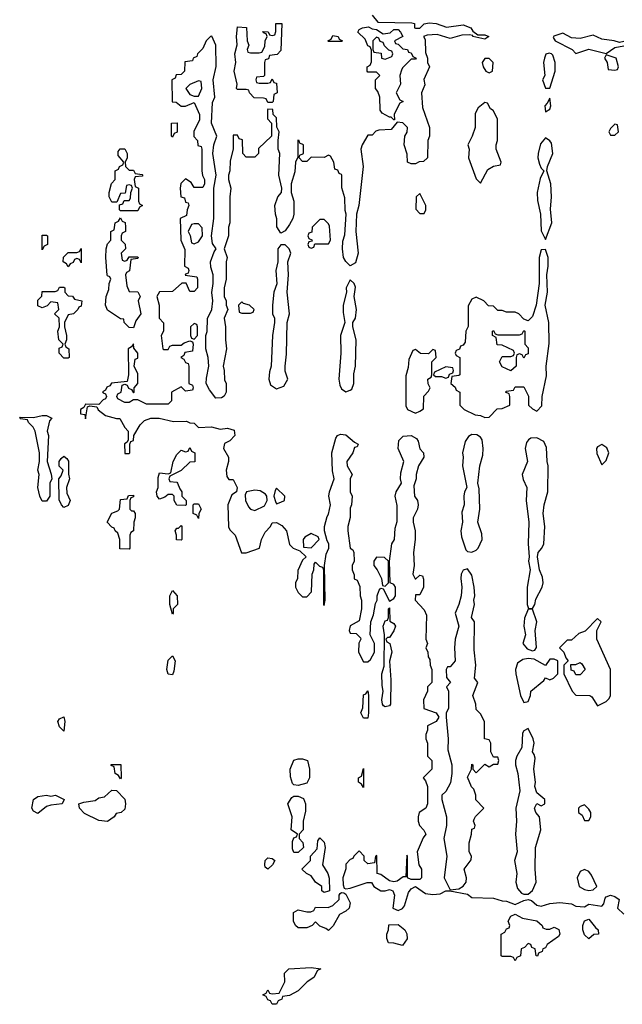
# Model space of a CAD drawing. Header units: inches. Extents: x 2380053 to 2584298, y 380219 to 546618.
# Tile 441 of 656: x 2505706 to 2508484, y 443026 to 447567. Entities that reach past the tile are written whole.
import ezdxf

# ---------------------------------------------------------------- set-up
doc = ezdxf.new("R2010")
doc.units = ezdxf.units.IN
doc.header["$MEASUREMENT"] = 0
doc.layers.add('C5404', color=7, linetype='Continuous')

msp = doc.modelspace()

# ---------------------------------------------------------------- linework, layer by layer
at = {"layer": 'C5404', "color": 2, "elevation": 46}
for points in [[(2507330, 447588.7), (2507356.4, 447556.4), (2507512.9, 447552.9), (2507526, 447550), (2507526, 447530), (2507530, 447528), (2507551.1, 447528.9), (2507570, 447548), (2507592.9, 447552.9), (2507626, 447550), (2507673.6, 447533.6), (2507750, 447544), (2507786, 447530), (2507794.6, 447514.6), (2507818, 447498), (2507850, 447497.2), (2507868, 447490), (2507850, 447478), (2507794, 447490), (2507794, 447494), (2507778, 447498), (2507744.7, 447495.3), (2507690, 447481), (2507630, 447498.8), (2507584, 447496), (2507568, 447490), (2507575.3, 447475.3), (2507576.4, 447416.4), (2507586, 447390), (2507586, 447370), (2507595.3, 447350), (2507568.9, 447291.1), (2507573.6, 447266.4), (2507558, 447230), (2507563.1, 447163.1), (2507595.3, 447070), (2507595.3, 447030), (2507588, 447010), (2507586, 446930), (2507567.3, 446912.7), (2507548, 446912), (2507530, 446902), (2507510, 446902), (2507494, 446910), (2507492.7, 446947.3), (2507478, 446990), (2507482, 447030), (2507491.6, 447048.4), (2507494, 447070), (2507471.6, 447091.6), (2507446, 447094), (2507419, 447061), (2507362, 447058), (2507347.3, 447052.7), (2507330, 447034), (2507310, 447034), (2507284, 446990), (2507279, 446970), (2507289, 446890), (2507269, 446710), (2507259, 446670), (2507255.3, 446590), (2507266, 446490), (2507253.6, 446446.4), (2507230, 446432), (2507210, 446451.3), (2507198.8, 446470), (2507193.4, 446510), (2507194.8, 446545.2), (2507205.4, 446574.6), (2507211.3, 446670), (2507206.8, 446686.8), (2507205.4, 446745.4), (2507191.3, 446791.3), (2507190.8, 446850.8), (2507190, 446854), (2507178, 446858), (2507172.7, 446872.7), (2507158, 446878), (2507154, 446910), (2507138, 446938), (2507130, 446942), (2507110, 446932), (2507050, 446934), (2507030, 446914), (2507010, 446914), (2506994, 446930), (2506998, 446942), (2507014, 446950), (2507014, 446990), (2506998, 446998), (2506994, 447010), (2506988.4, 447011.6), (2506987.3, 446932.7), (2506978, 446910), (2506974.6, 446865.4), (2506958, 446810), (2506958, 446770), (2506969.2, 446730), (2506969.2, 446670), (2506965.2, 446650), (2506950, 446622), (2506930, 446594), (2506910, 446582), (2506891.3, 446611.3), (2506890.9, 446649.1), (2506884.7, 446670), (2506882, 446710), (2506896, 446750), (2506912, 446770), (2506914, 446790), (2506901, 446850), (2506904.7, 446950), (2506898, 446970), (2506898, 447010), (2506902, 447050), (2506891.6, 447071.6), (2506890, 447114), (2506874, 447130), (2506872.7, 447152.7), (2506850, 447154), (2506848, 447150), (2506848, 447110), (2506866, 447090), (2506866, 447030), (2506807.3, 446972.7), (2506806, 446950), (2506790, 446934), (2506750, 446934), (2506734, 446950), (2506732.7, 447012.7), (2506718, 447018), (2506710, 447034), (2506690, 447034), (2506689.2, 446970), (2506676.4, 446916.4), (2506675.3, 446870), (2506669, 446850), (2506669, 446830), (2506679, 446790), (2506674, 446750), (2506675.3, 446630), (2506669, 446610), (2506669.2, 446570), (2506648, 446510), (2506662, 446470), (2506658, 446450), (2506658, 446370), (2506648.7, 446330), (2506648.9, 446291.1), (2506658, 446270), (2506658, 446250), (2506666, 446230), (2506649, 446190), (2506655.3, 446150), (2506654, 446090), (2506659.3, 446050), (2506644, 445970), (2506649.1, 445949.1), (2506650, 445906), (2506658, 445890), (2506658, 445850), (2506648.4, 445831.6), (2506636.4, 445823.6), (2506610, 445822), (2506580.5, 445860.5), (2506566, 445890), (2506566.4, 445913.6), (2506578, 445970), (2506574.8, 446010), (2506564.7, 446050), (2506564.7, 446110), (2506570.6, 446129.4), (2506571.6, 446188.4), (2506591.3, 446230), (2506596, 446270), (2506591.1, 446308.9), (2506598, 446350), (2506598, 446390), (2506586.4, 446426.4), (2506586, 446450), (2506602.8, 446497.2), (2506612, 446510), (2506595.3, 446535.3), (2506590.8, 446570), (2506601, 446650), (2506601, 446790), (2506611, 446850), (2506596, 446950), (2506601, 446990), (2506614.8, 447030), (2506590.8, 447090), (2506595.3, 447184.7), (2506604.7, 447210), (2506598, 447290), (2506610.9, 447350.9), (2506610.8, 447450), (2506591.1, 447491.1), (2506586, 447490), (2506566, 447470), (2506550, 447434), (2506526, 447410), (2506522, 447398), (2506506, 447390), (2506502, 447378), (2506467.3, 447372.7), (2506466, 447330), (2506450, 447314), (2506427.3, 447312.7), (2506422, 447298), (2506408, 447290), (2506408.7, 447188.7), (2506427.3, 447187.3), (2506450, 447168), (2506470, 447168), (2506510, 447186), (2506535.3, 447130), (2506534.6, 447105.4), (2506508.9, 447051.1), (2506508, 447028), (2506526, 447010), (2506527.3, 446987.3), (2506542, 446982), (2506546, 446970), (2506546, 446870), (2506548.4, 446848.4), (2506558, 446830), (2506558, 446810), (2506550, 446794), (2506510, 446794), (2506496.9, 446816.9), (2506470, 446834), (2506448.4, 446811.6), (2506446, 446790), (2506448, 446750), (2506466, 446746), (2506470, 446726), (2506482, 446722), (2506486, 446710), (2506478, 446690), (2506475.3, 446664.7), (2506446, 446650), (2506448, 446550), (2506467.3, 446507.3), (2506466, 446430), (2506482, 446422), (2506486, 446410), (2506482, 446398), (2506470, 446394), (2506468.7, 446388.7), (2506522, 446382), (2506526, 446370), (2506526, 446330), (2506510, 446314), (2506490, 446314), (2506472.7, 446352.7), (2506452.7, 446352.7), (2506410, 446314), (2506350, 446312), (2506338, 446290), (2506348.7, 446250), (2506349, 446190), (2506368.4, 446168.4), (2506368.7, 446130), (2506358, 446110), (2506366, 446050), (2506370, 446046), (2506390, 446046), (2506398, 446062), (2506410, 446066), (2506450, 446066), (2506463.6, 446076.4), (2506490, 446086), (2506502, 446082), (2506506, 446070), (2506502, 446038), (2506467.3, 446032.7), (2506462, 446018), (2506448, 446010), (2506462, 446002), (2506470, 445986), (2506482, 445982), (2506486, 445970), (2506486, 445890), (2506502, 445882), (2506506, 445870), (2506502, 445858), (2506470, 445854), (2506450, 445874), (2506406, 445850), (2506406, 445810), (2506390, 445794), (2506290, 445794), (2506250, 445814), (2506230, 445814), (2506210, 445802), (2506190, 445802), (2506158, 445818), (2506154, 445830), (2506158, 445842), (2506174, 445850), (2506178, 445882), (2506190, 445886), (2506202, 445882), (2506207.3, 445867.3), (2506222, 445862), (2506230, 445846), (2506234, 445850), (2506234, 445870), (2506251.1, 445888.9), (2506250, 445934), (2506234, 445970), (2506238, 446002), (2506250, 446006), (2506251, 446030), (2506232.7, 446052.7), (2506230, 446072), (2506222, 446058), (2506206, 446050), (2506208, 445930), (2506202, 445898), (2506128.4, 445891.6), (2506122, 445878), (2506107.3, 445872.7), (2506102, 445858), (2506088.4, 445851.6), (2506090, 445846), (2506102, 445842), (2506106, 445830), (2506102, 445818), (2506090, 445814), (2506070, 445792), (2506010, 445794), (2506002, 445778), (2505986, 445770), (2505986, 445750), (2506006, 445746), (2506010, 445726), (2506018, 445782), (2506030, 445786), (2506062, 445782), (2506067.3, 445767.3), (2506102, 445742), (2506152, 445728), (2506168, 445728), (2506190, 445686), (2506206, 445670), (2506206, 445630), (2506202, 445618), (2506188.7, 445611.3), (2506190, 445566), (2506210, 445566), (2506214, 445570), (2506214, 445610), (2506218, 445622), (2506230, 445626), (2506232, 445650), (2506261, 445699), (2506282, 445718), (2506310, 445729.2), (2506349.2, 445729.2), (2506414.6, 445714.6), (2506475.3, 445715.3), (2506490, 445708), (2506510, 445706), (2506530, 445686), (2506590, 445689.3), (2506630, 445679), (2506663.1, 445683.1), (2506694.6, 445674.6), (2506698, 445650), (2506674.6, 445625.4), (2506650, 445612), (2506646, 445590), (2506668, 445550), (2506668, 445530), (2506658, 445490), (2506660.4, 445460.4), (2506670, 445446), (2506690, 445446), (2506708, 445410), (2506706, 445390), (2506684, 445376), (2506666, 445330), (2506668.7, 445228.7), (2506674.6, 445214.6), (2506699, 445190), (2506729, 445109), (2506750, 445108), (2506812, 445130), (2506821, 445170), (2506836.9, 445203.1), (2506862, 445230), (2506870, 445246), (2506890, 445248), (2506914.6, 445234.6), (2506935.3, 445210), (2506950, 445146), (2506966, 445130), (2506998, 445118), (2507026, 445090), (2507010, 445074), (2506987.3, 445027.3), (2506986, 444990), (2506978, 444970), (2506978, 444950), (2506990, 444926), (2507010, 444906), (2507030, 444906), (2507051.6, 444928.4), (2507054, 445010), (2507062, 445030), (2507063.6, 445056.4), (2507070, 445066), (2507087.3, 445047.3), (2507102, 445042), (2507106, 445030), (2507106, 444870), (2507110, 444866), (2507114, 444890), (2507111.3, 445050), (2507118, 445102), (2507131.3, 445130), (2507131.3, 445150), (2507123.6, 445163.6), (2507111.3, 445210), (2507111.3, 445230), (2507123.6, 445276.4), (2507130, 445286), (2507138.8, 445330), (2507130.7, 445370), (2507133.4, 445390), (2507154.8, 445450), (2507147.3, 445487.3), (2507144.9, 445570), (2507163, 445637), (2507170.7, 445649.3), (2507184.5, 445655.5), (2507210, 445653.2), (2507250, 445618), (2507266, 445610), (2507262, 445598), (2507250, 445594), (2507242, 445570), (2507214, 445530), (2507215.3, 445510), (2507238, 445470), (2507229, 445450), (2507229.2, 445390), (2507238, 445370), (2507235.3, 445330), (2507230, 445314), (2507229.3, 445270.7), (2507219, 445230), (2507219, 445210), (2507228.7, 445130), (2507242, 445122), (2507246, 445110), (2507248, 445070), (2507238, 445050), (2507238, 445030), (2507247.3, 445007.3), (2507248.4, 444988.4), (2507262, 444982), (2507273.6, 444953.6), (2507275.3, 444910), (2507282, 444890), (2507282, 444850), (2507270, 444794), (2507230, 444772), (2507224, 444750), (2507230, 444738), (2507256.4, 444736.4), (2507276.4, 444716.4), (2507278, 444710), (2507268.7, 444691.3), (2507268, 444650), (2507290, 444606), (2507310, 444606), (2507323.6, 444616.4), (2507342, 444650), (2507342, 444690), (2507322, 444730), (2507324.7, 444790), (2507336.9, 444823.1), (2507345.4, 444874.6), (2507354, 444890), (2507354, 444910), (2507363.6, 444936.4), (2507370, 444946), (2507382, 444942), (2507410, 444886), (2507430, 444898), (2507438, 444910), (2507438, 444950), (2507430, 444962), (2507414, 444970), (2507411, 445070), (2507421, 445150), (2507433, 445170), (2507437.3, 445222.7), (2507446.4, 445253.6), (2507446.4, 445326.4), (2507436, 445370), (2507441, 445390), (2507466, 445430), (2507460.7, 445450), (2507462.5, 445477.5), (2507477.3, 445530), (2507450.5, 445590), (2507453.7, 445626.3), (2507473.7, 445646.3), (2507510, 445649.4), (2507535.5, 445635.5), (2507543.2, 445623.2), (2507550, 445588), (2507568, 445570), (2507568.7, 445550), (2507544, 445510), (2507534, 445470), (2507534, 445450), (2507523.2, 445416.8), (2507526, 445370), (2507539, 445350), (2507542.7, 445330), (2507539, 445310), (2507519.3, 445270), (2507519.3, 445250), (2507529.6, 445209.6), (2507529.6, 445170.4), (2507521.2, 445110), (2507524, 445050), (2507518, 445010), (2507528.4, 444988.4), (2507531.6, 444988.4), (2507550, 445006), (2507562, 445002), (2507567.3, 444987.3), (2507568, 444950), (2507550, 444914), (2507530, 444914), (2507528.7, 444890), (2507570, 444846), (2507580.4, 444820.4), (2507578, 444710), (2507586, 444690), (2507578, 444670), (2507588, 444650), (2507588.9, 444628.9), (2507596.4, 444616.4), (2507598, 444590), (2507606, 444570), (2507606, 444510), (2507586, 444490), (2507586, 444470), (2507568, 444430), (2507568.7, 444390), (2507626, 444370), (2507638, 444350), (2507626, 444330), (2507586, 444310), (2507586, 444290), (2507578, 444270), (2507578, 444250), (2507586, 444230), (2507586, 444170), (2507606, 444150), (2507606, 444110), (2507566, 444070), (2507576.4, 444056.4), (2507586, 444030), (2507586, 443950), (2507578, 443930), (2507548, 443910), (2507542, 443890), (2507542, 443870), (2507548.7, 443850), (2507568.9, 443828.9), (2507578, 443810), (2507565.6, 443794.4), (2507538, 443730), (2507546, 443670), (2507558, 443650), (2507558, 443610), (2507550, 443602), (2507510, 443602), (2507494, 443610), (2507494, 443710), (2507490, 443714), (2507486, 443614), (2507474, 443614), (2507445.6, 443594.4), (2507430, 443590.8), (2507410, 443596), (2507370, 443624.7), (2507354, 443630), (2507352.7, 443712.7), (2507346, 443710), (2507342, 443678), (2507310, 443674), (2507294, 443690), (2507294, 443710), (2507270, 443734), (2507246, 443710), (2507242, 443698), (2507230, 443694), (2507210, 443672), (2507209.2, 443650.8), (2507195.3, 443610), (2507196.4, 443576.4), (2507202, 443562), (2507210, 443558), (2507230, 443562), (2507307.3, 443587.3), (2507327.3, 443587.3), (2507338, 443570), (2507370, 443549), (2507390, 443548.7), (2507410, 443555.3), (2507426, 443550), (2507434, 443530), (2507426, 443470), (2507450, 443458), (2507470, 443468), (2507479.9, 443480.1), (2507498, 443542), (2507510, 443558), (2507530, 443568.7), (2507576.4, 443536.4), (2507610, 443532.7), (2507644, 443536), (2507670, 443549), (2507688.9, 443548.9), (2507770, 443534), (2507790, 443519), (2507890, 443516), (2507930, 443502.7), (2507950, 443501.2), (2507990, 443486), (2508030, 443505.2), (2508050, 443509.2), (2508065.2, 443505.2), (2508090, 443484), (2508110, 443479.3), (2508148.9, 443491.1), (2508196.2, 443496.2), (2508250, 443489.2), (2508270, 443479), (2508310, 443475.3), (2508330, 443488), (2508390, 443479), (2508398.8, 443490), (2508404.5, 443515.5), (2508410, 443522), (2508430, 443529), (2508450, 443524), (2508468.7, 443510), (2508462, 443470), (2508490, 443442)], [(2508490, 447466), (2508470, 447462), (2508446, 447470), (2508390, 447477), (2508350, 447496), (2508290, 447480.9), (2508250, 447484), (2508210, 447505.2), (2508168.1, 447491.9), (2508165.4, 447485.4), (2508174, 447470), (2508252, 447430), (2508270, 447412), (2508330, 447430.7), (2508410, 447412), (2508450, 447438.8), (2508490, 447447.3)]]:
    msp.add_lwpolyline(points, dxfattribs=at)
for points in [[(2506810, 447274), (2506850, 447274), (2506862, 447278), (2506870, 447294), (2506878, 447278), (2506890, 447274), (2506892, 447230), (2506878, 447222), (2506874, 447190), (2506870, 447186), (2506850, 447186), (2506842, 447202), (2506830, 447206), (2506787.3, 447207.3), (2506766, 447230), (2506762, 447242), (2506750, 447246), (2506710, 447246), (2506706, 447250), (2506708, 447270), (2506695.3, 447330), (2506702, 447370), (2506698, 447410), (2506709.1, 447450.9), (2506705.2, 447490), (2506710, 447534), (2506751.6, 447531.6), (2506754, 447470), (2506762, 447450), (2506754, 447430), (2506758, 447418), (2506770, 447414), (2506810, 447414), (2506822, 447418), (2506836.4, 447443.6), (2506838, 447470), (2506846, 447490), (2506842, 447502), (2506830, 447506), (2506827.3, 447512.7), (2506851.6, 447511.6), (2506858, 447498), (2506870, 447494), (2506882, 447498), (2506887.3, 447512.7), (2506886, 447550), (2506914, 447550), (2506910, 447426), (2506892.7, 447407.3), (2506858, 447402), (2506852.7, 447387.3), (2506838, 447382), (2506834, 447370), (2506834, 447310), (2506830, 447306), (2506798, 447302), (2506794, 447290), (2506798, 447278)], [(2507382, 447502), (2507414, 447506), (2507430, 447522), (2507450, 447522), (2507462, 447510), (2507472, 447490), (2507434, 447470), (2507438, 447458), (2507450, 447454), (2507472.7, 447432.7), (2507494, 447430), (2507498, 447418), (2507510, 447414), (2507518, 447398), (2507534, 447390), (2507530, 447386), (2507510, 447386), (2507470, 447346), (2507465.4, 447334.6), (2507458, 447310), (2507462, 447270), (2507442, 447230), (2507458, 447198), (2507474, 447190), (2507458, 447182), (2507443.6, 447156.4), (2507432, 447130), (2507434, 447106), (2507430, 447106), (2507418, 447118), (2507410, 447118), (2507376.4, 447136.4), (2507368, 447150), (2507366, 447210), (2507356.4, 447236.4), (2507346, 447250), (2507346, 447290), (2507366, 447310), (2507350, 447326), (2507310, 447326), (2507308, 447330), (2507308, 447350), (2507322, 447358), (2507327.3, 447372.7), (2507327.3, 447427.3), (2507322, 447442), (2507310, 447446), (2507298, 447478), (2507264, 447510), (2507270, 447522), (2507286, 447530), (2507314, 447534), (2507330, 447524.7), (2507350, 447522)], [(2507130, 447466), (2507126, 447470), (2507142, 447478), (2507150, 447494), (2507174, 447490), (2507178, 447478), (2507194, 447470), (2507190, 447466)], [(2507350, 447486), (2507334, 447470), (2507334, 447430), (2507338, 447418), (2507372.7, 447412.7), (2507374, 447390), (2507390, 447384.7), (2507422, 447398), (2507426, 447410), (2507422, 447422), (2507407.3, 447427.3), (2507387.3, 447447.3), (2507382, 447462), (2507367.3, 447467.3), (2507362, 447482)], [(2508147.1, 447412.9), (2508131.6, 447408.4), (2508124.7, 447390), (2508121, 447370), (2508126, 447310), (2508116, 447290), (2508130, 447252), (2508150, 447252), (2508174, 447330), (2508174, 447370), (2508163.1, 447403.1), (2508158, 447410)], [(2507870, 447388), (2507850, 447388), (2507838, 447370), (2507842, 447350), (2507854, 447330), (2507870, 447322), (2507886, 447330), (2507888, 447370)], [(2508410, 447406), (2508402, 447390), (2508414, 447370), (2508418, 447338), (2508450, 447334), (2508462, 447338), (2508466, 447350), (2508455.3, 447390)], [(2506530, 447286), (2506490, 447268), (2506472, 447250), (2506490, 447222), (2506510, 447214), (2506530, 447214), (2506546, 447250), (2506542, 447282)], [(2507850, 447186), (2507819.6, 447160.4), (2507805.4, 447134.6), (2507804.7, 447070), (2507792, 447030), (2507772, 446990), (2507778, 446970), (2507774, 446930), (2507810, 446834), (2507830, 446814), (2507863.1, 446876.9), (2507890, 446892), (2507922, 446898), (2507926, 446910), (2507902, 446970), (2507902, 446990), (2507908.7, 447010), (2507908, 447110), (2507888.4, 447148.4), (2507876.4, 447156.4), (2507862, 447182)], [(2508150, 447206), (2508138, 447182), (2508126, 447170), (2508130, 447142), (2508150, 447154), (2508154, 447170)], [(2506410, 447026), (2506406, 447030), (2506406, 447090), (2506431.1, 447091.1), (2506431.6, 447048.4), (2506418, 447042)], [(2508450, 447086), (2508430, 447066), (2508422, 447050), (2508430, 447034), (2508450, 447034), (2508466, 447050), (2508462, 447082)], [(2508130, 447022), (2508106, 446994), (2508095.5, 446950), (2508094, 446930), (2508101.4, 446901.4), (2508110, 446882), (2508122, 446870), (2508104.9, 446835.1), (2508090.6, 446770), (2508093.2, 446733.2), (2508106.8, 446670), (2508110, 446594), (2508130, 446554), (2508159.3, 446630), (2508152.9, 446692.9), (2508157, 446750), (2508154.5, 446810), (2508135.3, 446870), (2508139, 446890), (2508163.6, 446950), (2508157.7, 446997.7), (2508150, 447009.2)], [(2506210, 446874), (2506230, 446874), (2506238, 446858), (2506270, 446854), (2506274, 446850), (2506270, 446846), (2506238, 446842), (2506234, 446830), (2506238, 446798), (2506254, 446790), (2506254, 446730), (2506258, 446718), (2506272, 446710), (2506258, 446702), (2506250, 446686), (2506170, 446686), (2506166, 446690), (2506166, 446714), (2506182, 446718), (2506187.3, 446732.7), (2506210, 446734), (2506216.4, 446743.6), (2506218, 446770), (2506226, 446790), (2506222, 446802), (2506210, 446806), (2506198, 446802), (2506192.7, 446767.3), (2506170, 446766), (2506154, 446726), (2506130, 446726), (2506118, 446750), (2506118, 446770), (2506128.9, 446811.1), (2506146, 446830), (2506146, 446870), (2506162, 446878), (2506166, 446890), (2506182, 446898), (2506186, 446910), (2506160.4, 446940.4), (2506160.4, 446959.6), (2506168.4, 446971.6), (2506190, 446972), (2506202, 446950), (2506202, 446930), (2506192, 446910), (2506194, 446890)], [(2507550, 446766), (2507534, 446750), (2507532.7, 446692.7), (2507550, 446674), (2507570, 446674), (2507578, 446690), (2507578, 446710)], [(2506190, 446454), (2506202, 446458), (2506210, 446474), (2506250, 446474), (2506252, 446470), (2506250, 446466), (2506218, 446462), (2506211.6, 446408.4), (2506198, 446402), (2506194, 446390), (2506199.6, 446339.6), (2506210, 446314), (2506250, 446312), (2506262, 446290), (2506252, 446270), (2506264.7, 446210), (2506241, 446179), (2506230, 446146), (2506210, 446148), (2506188, 446170), (2506186, 446186), (2506170, 446188), (2506110, 446228), (2506101.2, 446250), (2506104, 446290), (2506116.4, 446323.6), (2506118, 446350), (2506126, 446370), (2506122, 446382), (2506110, 446386), (2506109.3, 446389.3), (2506102.7, 446470), (2506105.2, 446510), (2506110, 446534), (2506126, 446550), (2506126, 446590), (2506142, 446598), (2506146, 446630), (2506162, 446638), (2506170, 446654), (2506178, 446638), (2506191.6, 446631.6), (2506194, 446610), (2506194, 446590), (2506178, 446582), (2506174, 446570), (2506174, 446550), (2506191.6, 446531.6), (2506194, 446510), (2506174, 446490), (2506178, 446458)], [(2507110, 446646), (2507090, 446646), (2507054, 446610), (2507052.7, 446587.3), (2507038, 446582), (2507034, 446570), (2507038, 446558), (2507052.7, 446552.7), (2507054, 446546), (2507038, 446542), (2507034, 446530), (2507038, 446518), (2507050, 446514), (2507062, 446518), (2507066, 446534), (2507130, 446534), (2507138, 446550), (2507134.6, 446614.6), (2507130, 446626)], [(2506530, 446626), (2506510, 446626), (2506498, 446622), (2506482, 446590), (2506491.6, 446571.6), (2506498, 446538), (2506510, 446534), (2506530, 446542), (2506548, 446570), (2506547.3, 446607.3)], [(2505810, 446506), (2505810, 446574), (2505830, 446574), (2505834, 446570), (2505834, 446530), (2505818, 446522)], [(2505990, 446446), (2505982, 446462), (2505970, 446466), (2505958, 446462), (2505952.7, 446447.3), (2505938, 446442), (2505930, 446428), (2505922, 446442), (2505906, 446450), (2505907.3, 446472.7), (2505930, 446494), (2505970, 446494), (2505982, 446498), (2505990, 446512)], [(2506930, 446528.7), (2506910, 446528.7), (2506896, 446510), (2506896, 446450), (2506886.8, 446410), (2506891, 446349), (2506878, 446310), (2506870.8, 446250), (2506870.8, 446210), (2506881, 446190), (2506881, 446170), (2506871, 446110), (2506864.7, 445970), (2506856.9, 445943.1), (2506854.8, 445910), (2506862.8, 445882.8), (2506890, 445864.7), (2506923.1, 445876.9), (2506942, 445910), (2506930, 445946), (2506929, 445970), (2506936, 446024), (2506939, 446170), (2506949.2, 446210), (2506939, 446310), (2506945.2, 446390), (2506942, 446450), (2506955.3, 446490), (2506948.7, 446510)], [(2508130, 446508), (2508110, 446506), (2508100.7, 446470), (2508101, 446350), (2508086, 446250), (2508070, 446198), (2508050, 446178), (2508030, 446186), (2508006, 446210), (2507990, 446218), (2507950, 446218), (2507930, 446226), (2507910, 446226), (2507890, 446246), (2507867.3, 446247.3), (2507846, 446270), (2507810, 446288), (2507790, 446278), (2507772.7, 446247.3), (2507772.7, 446152.7), (2507762, 446130), (2507759.6, 446080.4), (2507750, 446066), (2507738, 446062), (2507732.7, 446047.3), (2507718, 446042), (2507714, 446030), (2507718, 446018), (2507734, 446010), (2507734, 445930), (2507730, 445926), (2507698, 445922), (2507694, 445890), (2507712.7, 445872.7), (2507718, 445858), (2507734, 445850), (2507734, 445790), (2507754, 445770), (2507805.4, 445745.4), (2507830, 445742), (2507850, 445732), (2507870, 445734), (2507907.3, 445772.7), (2507930, 445774), (2507966, 445790), (2507966, 445830), (2507962, 445842), (2507946, 445850), (2507950, 445854), (2507982, 445858), (2507990, 445874), (2508030, 445874), (2508051.1, 445831.1), (2508052, 445790), (2508070, 445772), (2508090, 445762), (2508113.2, 445786.8), (2508114, 445830), (2508134.8, 445925.2), (2508132.3, 445970), (2508146.8, 446073.2), (2508145.6, 446170), (2508128.7, 446250), (2508139.3, 446310), (2508136, 446390), (2508142.7, 446430), (2508142.7, 446470)], [(2505910, 446006), (2505888, 446030), (2505888.4, 446051.6), (2505902, 446058), (2505906, 446070), (2505886, 446090), (2505882, 446130), (2505888.7, 446150), (2505888, 446190), (2505866, 446210), (2505886, 446230), (2505882, 446262), (2505850, 446266), (2505832.7, 446247.3), (2505810, 446238), (2505790, 446248), (2505790, 446274), (2505807.3, 446292.7), (2505810, 446314), (2505870, 446314), (2505882, 446318), (2505890, 446334), (2505910, 446334), (2505914, 446330), (2505914, 446310), (2505930, 446294), (2505950, 446292), (2505958, 446278), (2505992, 446270), (2505990, 446246), (2505978, 446242), (2505974, 446230), (2505954, 446210), (2505930, 446206), (2505912, 446170), (2505912, 446150), (2505922, 446110), (2505922, 446090), (2505914, 446070), (2505918, 446058), (2505932, 446050), (2505934, 446010), (2505930, 446006)], [(2507230, 446368), (2507211.3, 446330), (2507212, 446310), (2507196.3, 446250), (2507196.3, 446216.3), (2507204.7, 446170), (2507184, 446110), (2507186, 446030), (2507176.3, 445910), (2507181.1, 445881.1), (2507190, 445864.7), (2507210, 445851), (2507230, 445858), (2507236.5, 445863.5), (2507246, 445890), (2507246.3, 445933.7), (2507253.2, 445970), (2507257.2, 446090), (2507242, 446150), (2507242, 446170), (2507253.2, 446190), (2507258, 446230), (2507248, 446290), (2507253.6, 446333.6), (2507248, 446350)], [(2506730, 446266), (2506714, 446250), (2506718, 446218), (2506730, 446214), (2506770, 446214), (2506782, 446218), (2506786, 446230), (2506766, 446250), (2506738, 446258)], [(2506510, 446166), (2506494, 446150), (2506494, 446110), (2506498, 446098), (2506510, 446094), (2506526, 446110), (2506526, 446150), (2506522, 446162)], [(2508030, 446006), (2508022, 446022), (2508010, 446026), (2507998, 446022), (2507994, 446010), (2507994, 445970), (2507970, 445948), (2507930, 445966), (2507918, 445990), (2507930, 446014), (2507970, 446014), (2507982, 446018), (2507986, 446030), (2507982, 446042), (2507930, 446066), (2507907.3, 446067.3), (2507902, 446102), (2507886, 446110), (2507886, 446130), (2507890, 446134), (2507898, 446118), (2507910, 446114), (2508010, 446114), (2508022, 446118), (2508030, 446134), (2508034, 446130), (2508034, 446070), (2508050, 446054), (2508050, 446026), (2508038, 446022)], [(2507610, 446046), (2507590, 446026), (2507552.7, 446027.3), (2507530, 446046), (2507518, 446042), (2507499.6, 446000.4), (2507496.9, 445963.1), (2507485.4, 445925.4), (2507486.4, 445786.4), (2507494, 445770), (2507530, 445752), (2507550, 445762), (2507567.3, 445772.7), (2507568.4, 445831.6), (2507590, 445854), (2507598, 445870), (2507588.4, 445888.4), (2507588, 445910), (2507602, 445918), (2507606, 445930), (2507606, 445990), (2507626, 446010), (2507622, 446042)], [(2507670, 445966), (2507618, 445942), (2507614, 445930), (2507622, 445922), (2507650, 445922), (2507670, 445914), (2507682, 445918), (2507687.3, 445932.7), (2507702, 445938), (2507706, 445950), (2507702, 445962)], [(2505810, 445346), (2505799, 445370), (2505789.2, 445410), (2505795.3, 445470), (2505789, 445490), (2505798, 445530), (2505798, 445570), (2505778, 445670), (2505768.4, 445688.4), (2505746, 445710), (2505742, 445722), (2505710, 445726), (2505706, 445730), (2505710, 445734), (2505770, 445732), (2505810, 445742), (2505830, 445742), (2505854, 445730), (2505843.6, 445716.4), (2505832, 445670), (2505838, 445650), (2505832, 445530), (2505851.6, 445471.6), (2505854, 445450), (2505844.7, 445430), (2505844.7, 445370), (2505830, 445346)], [(2507790, 445654), (2507775.2, 445644.8), (2507758.8, 445621.2), (2507746.8, 445570), (2507750.4, 445549.6), (2507747.3, 445510), (2507767.3, 445410), (2507756.3, 445390), (2507753.4, 445370), (2507755.5, 445330), (2507743.8, 445296.2), (2507747.7, 445250), (2507739.3, 445210), (2507742.4, 445182.4), (2507762, 445122), (2507770, 445114.8), (2507790, 445110.7), (2507810, 445121), (2507819, 445130), (2507837.2, 445170), (2507836.6, 445196.6), (2507817.2, 445250), (2507827, 445310), (2507823.2, 445403.2), (2507818, 445430), (2507827.3, 445510), (2507840.9, 445559.1), (2507842, 445590), (2507837.2, 445630), (2507830, 445642), (2507813.2, 445653.2)], [(2508090, 445639), (2508062.8, 445637.2), (2508050.7, 445629.3), (2508042.8, 445617.2), (2508036.3, 445590), (2508047.3, 445530), (2508022, 445470), (2508026.6, 445446.6), (2508043.8, 445410), (2508040.3, 445350), (2508052.7, 445250), (2508050.4, 445150), (2508054.8, 445090), (2508050.7, 445070), (2508059.1, 445030), (2508045.5, 444950), (2508044.7, 444870), (2508052, 444852), (2508070, 444851.3), (2508081.2, 444870), (2508085.6, 444894.4), (2508114, 444950), (2508118.7, 444970), (2508116.3, 444996.3), (2508102.7, 445030), (2508092.7, 445090), (2508096, 445110), (2508112.7, 445130), (2508122, 445150), (2508126, 445230), (2508119.5, 445290), (2508124.2, 445330), (2508140.9, 445390), (2508142.7, 445510), (2508137.2, 445530), (2508133.6, 445593.6), (2508122, 445622)], [(2508390, 445608), (2508370, 445598), (2508364.7, 445590), (2508366, 445566), (2508390, 445514), (2508410, 445534), (2508422, 445570), (2508412.9, 445592.9)], [(2505910, 445318), (2505898, 445330), (2505887.3, 445352.7), (2505886, 445450), (2505896.4, 445463.6), (2505906, 445490), (2505888.4, 445508.4), (2505888, 445530), (2505896.4, 445543.6), (2505910, 445554), (2505923.6, 445543.6), (2505931, 445531), (2505931.1, 445471.1), (2505936, 445450), (2505922, 445410), (2505923.6, 445383.6), (2505938, 445350), (2505930, 445326)], [(2506470, 445326), (2506430, 445328), (2506418, 445350), (2506418, 445370), (2506410, 445378), (2506390, 445378), (2506375.3, 445364.7), (2506350, 445355.3), (2506339, 445370), (2506337.2, 445390), (2506343.7, 445410), (2506344.1, 445455.9), (2506350, 445478), (2506390, 445472), (2506402, 445478), (2506414, 445530), (2506430, 445562), (2506450, 445582), (2506470, 445574), (2506482, 445578), (2506490, 445594), (2506498, 445578), (2506514, 445570), (2506512.7, 445527.3), (2506490, 445526), (2506450, 445488), (2506398, 445462), (2506394, 445450), (2506398, 445438), (2506430, 445434), (2506434, 445430), (2506443.6, 445403.6), (2506454, 445390), (2506454, 445370), (2506474, 445350), (2506474, 445330)], [(2506222, 445302), (2506230, 445302), (2506238, 445290), (2506238, 445270), (2506232, 445250), (2506231.3, 445210), (2506218, 445202), (2506214, 445190), (2506214, 445130), (2506210, 445126), (2506167.3, 445127.3), (2506168, 445170), (2506159, 445199), (2506146, 445210), (2506142, 445222), (2506130, 445226), (2506109.2, 445250), (2506130, 445291.3), (2506158, 445302), (2506166, 445310), (2506170, 445354), (2506202, 445358), (2506207.3, 445372.7), (2506230, 445374), (2506230, 445366), (2506218, 445362), (2506214, 445350), (2506214, 445310)], [(2506790, 445398), (2506750.9, 445389.1), (2506744.7, 445375.3), (2506747.3, 445350), (2506760.7, 445320.7), (2506770.4, 445310.4), (2506790, 445303.8), (2506834.2, 445325.8), (2506846, 445350), (2506845.2, 445370), (2506839.5, 445379.5), (2506814.2, 445394.2)], [(2506890, 445406), (2506883.6, 445396.4), (2506878, 445370), (2506885.4, 445345.4), (2506890, 445334), (2506910, 445342), (2506926, 445350), (2506928, 445370)], [(2506530, 445266), (2506522, 445282), (2506506, 445290), (2506506, 445330), (2506510, 445334), (2506530, 445334), (2506542, 445310), (2506532, 445290)], [(2506450, 445166), (2506428, 445168), (2506428, 445190), (2506422, 445210), (2506430, 445222), (2506438, 445222), (2506450, 445234), (2506454, 445230), (2506454, 445170)], [(2507050, 445198), (2507019.6, 445180.4), (2507012, 445170), (2507014, 445134), (2507050, 445132), (2507086, 445170), (2507082, 445182)], [(2507350, 445088), (2507338, 445070), (2507338, 445050), (2507354, 445030), (2507374, 444990), (2507378, 444958), (2507390, 444954), (2507406, 444970), (2507406, 445070), (2507387.3, 445087.3)], [(2507770, 445035.3), (2507750, 445028), (2507741, 445010), (2507738.8, 444990), (2507744, 444950), (2507740.7, 444910), (2507730.5, 444869.5), (2507714, 444830), (2507730.8, 444770), (2507714, 444710), (2507710.6, 444670), (2507713.4, 444610), (2507690, 444582), (2507678, 444582), (2507672, 444570), (2507672.7, 444532.7), (2507691, 444510), (2507674, 444490), (2507682, 444470), (2507682, 444390), (2507672, 444370), (2507671.3, 444350), (2507681, 444250), (2507679.8, 444199.8), (2507697.3, 444130), (2507698, 444090), (2507692.1, 444047.9), (2507670, 444008), (2507652, 443990), (2507652, 443970), (2507673.4, 443890), (2507673.4, 443850), (2507661, 443790), (2507675.5, 443710), (2507662.8, 443610), (2507690, 443554), (2507730, 443558), (2507749.4, 443570.6), (2507764, 443590), (2507765.2, 443610), (2507755.3, 443650), (2507787.3, 443692.7), (2507788, 443710), (2507778, 443730), (2507778, 443770), (2507789.2, 443810), (2507790, 443834), (2507802, 443838), (2507806, 443850), (2507798, 443870), (2507800.4, 443879.6), (2507807.3, 443892.7), (2507846, 443930), (2507808.4, 443968.4), (2507808, 443990), (2507799, 444019), (2507789.3, 444029.3), (2507770, 444074), (2507788, 444110), (2507790, 444134), (2507794, 444130), (2507794, 444110), (2507810, 444094), (2507850, 444134), (2507870, 444122), (2507890, 444134), (2507910, 444134), (2507914, 444150), (2507910, 444166), (2507890, 444166), (2507878, 444190), (2507878, 444230), (2507870, 444246), (2507848, 444250), (2507848, 444330), (2507830, 444366), (2507810, 444386), (2507808.7, 444410), (2507795.3, 444450), (2507818, 444510), (2507802, 444530), (2507809, 444590), (2507801.2, 444661.2), (2507802, 444790), (2507789.2, 444810), (2507802, 444870), (2507799, 444890), (2507804, 444910), (2507801.2, 444950), (2507790, 445006)], [(2506410, 444826), (2506398, 444870), (2506398, 444910), (2506410, 444934), (2506432, 444910), (2506434, 444870), (2506414, 444850), (2506414, 444830)], [(2507390, 444398), (2507383.1, 444403.1), (2507378, 444410), (2507375.3, 444430), (2507382, 444470), (2507376.4, 444496.4), (2507375.3, 444550), (2507386, 444586), (2507388, 444730), (2507382, 444770), (2507390, 444794), (2507402, 444798), (2507406, 444810), (2507406, 444850), (2507410, 444854), (2507412.7, 444792.7), (2507430, 444782), (2507438, 444770), (2507430, 444748), (2507410, 444718), (2507402, 444718), (2507394, 444710), (2507398, 444698), (2507412, 444690), (2507422, 444650), (2507411.1, 444608.9), (2507417.3, 444522.7), (2507414.8, 444410), (2507410, 444402)], [(2508070, 444848), (2508050, 444848), (2508032.7, 444807.3), (2508030.5, 444770.5), (2508037.3, 444730), (2508024.9, 444690), (2508044.9, 444664.9), (2508070, 444656), (2508080.4, 444659.6), (2508088.9, 444671.1), (2508082.7, 444750), (2508089.6, 444790)], [(2508370, 444806), (2508312.7, 444747.3), (2508283.6, 444736.4), (2508250, 444706), (2508230, 444706), (2508194, 444670), (2508214, 444650), (2508223.6, 444623.6), (2508234, 444610), (2508214, 444590), (2508214, 444550), (2508252, 444470), (2508270, 444452), (2508334, 444450), (2508343.6, 444443.6), (2508370, 444402), (2508410, 444422), (2508423.1, 444436.9), (2508428.7, 444450), (2508429, 444530), (2508428.7, 444570), (2508366, 444710), (2508366, 444750), (2508386, 444790)], [(2506410, 444546), (2506390, 444548), (2506384, 444570), (2506390, 444614), (2506410, 444634), (2506422, 444610), (2506416.9, 444563.1)], [(2508050, 444621.6), (2508024.4, 444615.6), (2508001.2, 444598.8), (2507992, 444570), (2507992.2, 444550), (2508014.8, 444450), (2508030, 444418), (2508050, 444422), (2508061.2, 444450), (2508062.7, 444470), (2508121.2, 444518.8), (2508130, 444532), (2508150, 444522), (2508166, 444530), (2508186, 444550), (2508186, 444610), (2508170, 444618), (2508150, 444618), (2508130, 444588), (2508078, 444618)], [(2508270, 444546), (2508262, 444562), (2508247.3, 444567.3), (2508246, 444594), (2508270, 444594), (2508290, 444602), (2508296.9, 444596.9), (2508312, 444570), (2508290, 444546)], [(2507290, 444346), (2507278, 444370), (2507287.3, 444392.7), (2507290, 444454), (2507302, 444458), (2507310, 444472), (2507314, 444450), (2507314, 444370), (2507310, 444346)], [(2505910, 444286), (2505890, 444306), (2505882, 444330), (2505890, 444342), (2505910, 444352), (2505914, 444330)], [(2508050, 444298), (2508030, 444288), (2508024, 444276), (2508021, 444210), (2507997.3, 444170), (2507990.6, 444150), (2507990.6, 444130), (2508002.8, 444090), (2508010.7, 444010.7), (2507993.4, 443930), (2507996.3, 443870), (2507990.6, 443810), (2507999.1, 443730), (2507987.3, 443690), (2507998, 443630), (2507992.2, 443590), (2508000.3, 443560.3), (2508018.5, 443538.5), (2508030, 443533.4), (2508050, 443534), (2508069.6, 443550.4), (2508086.6, 443590), (2508082, 443650), (2508084, 443750), (2508108.9, 443831.1), (2508102, 443890), (2508085.2, 443910), (2508079, 443930), (2508090, 443952), (2508110, 443942), (2508126, 443950), (2508126, 443970), (2508090, 444002), (2508081.2, 444030), (2508084, 444050), (2508076, 444110), (2508082, 444162), (2508078, 444178), (2508069, 444190), (2508077.2, 444230), (2508072.7, 444250)], [(2506990, 444035.3), (2506970, 444038), (2506964, 444044), (2506954.6, 444074.6), (2506953.2, 444110), (2506970, 444151.3), (2506990, 444158), (2507010, 444158), (2507032, 444150), (2507042, 444110), (2507042, 444070), (2507030, 444046)], [(2506170, 444066), (2506162, 444082), (2506146, 444090), (2506142, 444122), (2506127.3, 444127.3), (2506127.3, 444132.7), (2506172, 444132), (2506174, 444070)], [(2507290, 444026), (2507282, 444042), (2507268, 444050), (2507268, 444070), (2507282, 444078), (2507290, 444114)], [(2506110, 443869.3), (2506070, 443873.3), (2506005.4, 443905.4), (2505981.2, 443930), (2505978, 443950), (2506002, 443958), (2506054.5, 443965.5), (2506070, 443978), (2506096.4, 443983.6), (2506130, 444014), (2506152.7, 444012.7), (2506190, 443972), (2506193.4, 443950), (2506190, 443926), (2506174, 443910), (2506150, 443906), (2506142, 443890)], [(2505790, 443906), (2505770, 443917.2), (2505762, 443930), (2505769.2, 443970), (2505790, 443984), (2505829.3, 443990.7), (2505850, 443986), (2505870.7, 443990.7), (2505911.3, 443970), (2505902, 443950), (2505850, 443944.5), (2505830, 443938)], [(2506970, 443726), (2506963.1, 443743.1), (2506963.1, 443776.9), (2506970, 443794), (2506982, 443798), (2506986, 443810), (2506958, 443830), (2506962, 443890), (2506942, 443950), (2506960.2, 443979.8), (2506970, 443986), (2506990, 443986), (2507014.8, 443974.8), (2507024, 443950), (2507022.8, 443917.2), (2507012, 443870), (2507012, 443830), (2506994, 443810), (2506994, 443790), (2507011.6, 443771.6), (2507014, 443750), (2506990, 443726)], [(2508310, 443946), (2508290, 443938), (2508282, 443930), (2508282, 443910), (2508298, 443898), (2508310, 443874), (2508330, 443874), (2508338, 443890), (2508338, 443910), (2508330, 443926)], [(2507110, 443542), (2507098, 443550), (2507098, 443570), (2507070, 443588.7), (2507050, 443618), (2507028, 443630), (2507006, 443650), (2507046, 443690), (2507046, 443710), (2507076.4, 443743.6), (2507080.4, 443779.6), (2507090, 443794), (2507110, 443774), (2507114, 443750), (2507102, 443670), (2507126.8, 443630), (2507132.7, 443607.3), (2507134, 443550), (2507130, 443548)], [(2506850, 443648.7), (2506838, 443658), (2506835.3, 443670), (2506838, 443690), (2506850, 443702), (2506870, 443698), (2506882, 443690), (2506872, 443670)], [(2508310, 443648), (2508290, 443638), (2508276, 443610), (2508284.7, 443570), (2508310, 443556), (2508330, 443551.3), (2508350, 443554), (2508366, 443570), (2508342, 443622), (2508330, 443638)], [(2507130, 443366), (2507116.4, 443376.4), (2507090, 443386), (2507070, 443406), (2507054, 443390), (2507030, 443378), (2506990, 443378), (2506978, 443390), (2506968, 443410), (2506968, 443450), (2506990, 443462), (2507030, 443452), (2507047.3, 443452.7), (2507062, 443458), (2507070, 443474), (2507127.3, 443472.7), (2507150, 443482), (2507178, 443510), (2507178, 443530), (2507183.1, 443536.9), (2507190, 443542), (2507199.6, 443539.6), (2507210, 443534), (2507230, 443494), (2507224.7, 443470), (2507210, 443455.3), (2507179.6, 443440.4), (2507151.6, 443388.4)], [(2508150, 443372), (2508170, 443382), (2508190.9, 443370.9), (2508196, 443350), (2508190, 443338), (2508138, 443302), (2508130, 443286), (2508118, 443282), (2508114, 443270), (2508098, 443262), (2508092.7, 443247.3), (2508086, 443250), (2508082, 443282), (2508067.3, 443287.3), (2508062, 443302), (2508050, 443306), (2508032.7, 443287.3), (2508018, 443282), (2508014, 443250), (2507998, 443242), (2507990, 443226), (2507982, 443242), (2507970, 443246), (2507930, 443246), (2507926, 443250), (2507926, 443350), (2507942, 443358), (2507950, 443374), (2507962, 443378), (2507966, 443390), (2507958, 443410), (2507970, 443432), (2507990, 443442), (2508023.5, 443423.5), (2508090, 443411.3), (2508114, 443390), (2508118, 443378), (2508132.7, 443372.7)], [(2508330, 443328), (2508310, 443346), (2508302, 443370), (2508302, 443390), (2508309.1, 443410.9), (2508330, 443418), (2508359.6, 443379.6), (2508372, 443370), (2508374, 443350), (2508352.7, 443347.3)], [(2507470, 443298), (2507430, 443308.7), (2507406, 443310), (2507398, 443330), (2507398, 443350), (2507406, 443370), (2507407.3, 443392.7), (2507450, 443394), (2507482, 443370), (2507491.1, 443351.1), (2507491.3, 443328.7)], [(2506870, 443026), (2506862, 443042), (2506850, 443046), (2506842, 443062), (2506826, 443070), (2506842, 443078), (2506850, 443092), (2506858, 443078), (2506870, 443074), (2506902, 443078), (2506928, 443130), (2506926, 443170), (2506946, 443190), (2507050, 443196), (2507094, 443190), (2507078, 443182), (2507062, 443150), (2507030.9, 443129.1), (2506990, 443088), (2506950, 443066), (2506918, 443062), (2506914, 443050), (2506898, 443042), (2506890, 443026)]]:
    msp.add_lwpolyline(points, close=True, dxfattribs=at)

doc.saveas('drawing.dxf')
